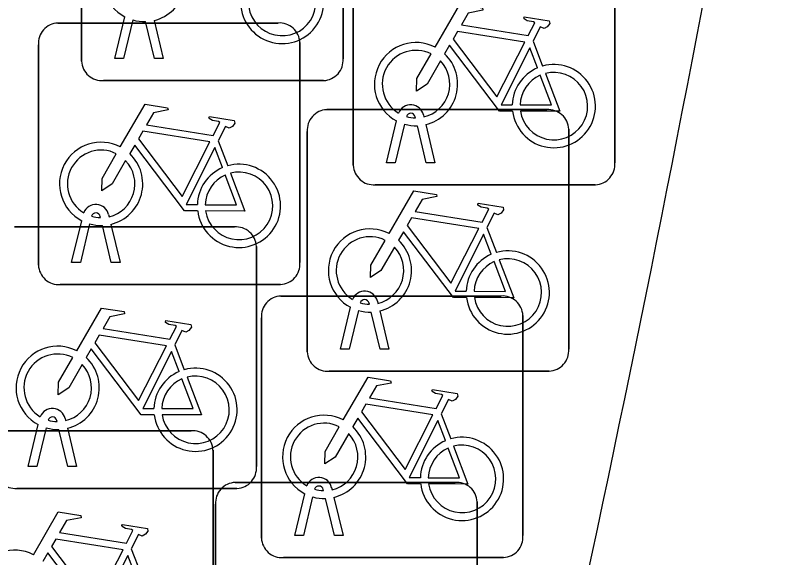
# Model space of a CAD drawing. Extents: x 160675 to 161153, y 383241 to 383714.
# Drawn here: x 161144.025 to 161146.938, y 383526.079 to 383528.151 of the extents above; entities that cross this region are included whole.
import ezdxf

# ---------------------------------------------------------------- set-up
doc = ezdxf.new("R2010")
doc.units = 0
for name, color, linetype in [('IMGEO_Fietsenrek', 7, 'Continuous'), ('IMGEO_Rijbaan_lokaal_gesloten', 7, 'Continuous'), ('IMGEO_Voetpad_open', 7, 'Continuous')]:
    doc.layers.add(name, color=color, linetype=linetype)

msp = doc.modelspace()

# ---------------------------------------------------------------- linework, layer by layer
at = {"layer": 'IMGEO_Fietsenrek'}
for p, q in [((161145.2775, 383528.8261), (161145.2775, 383527.9852)), ((161145.2775, 383527.9852), (161145.2775, 383528.8261)), ((161144.2785, 383527.9759), (161144.2785, 383528.8168)), ((161144.2785, 383528.8168), (161144.2785, 383527.9759)), ((161145.3165, 383527.5779), (161145.3165, 383528.4188)), ((161145.3165, 383528.4188), (161145.3165, 383527.5779)), ((161146.3155, 383528.4281), (161146.3155, 383527.5872)), ((161146.3155, 383527.5872), (161146.3155, 383528.4281)), ((161144.1879, 383528.1215), (161145.0288, 383528.1215)), ((161145.0288, 383528.1215), (161144.1879, 383528.1215)), ((161144.4055, 383527.9853), (161144.4438, 383528.1453)), ((161144.4742, 383528.1331), (161144.4389, 383527.9853)), ((161144.557, 383527.9853), (161144.5231, 383528.127)), ((161144.5554, 383528.1313), (161144.5904, 383527.9853)), ((161144.1135, 383527.1969), (161144.1135, 383528.0378)), ((161144.1135, 383528.0378), (161144.1135, 383527.1969)), ((161145.1125, 383528.0471), (161145.1125, 383527.2062)), ((161145.1125, 383527.2062), (161145.1125, 383528.0471)), ((161146.0032, 383528.0522), (161146.0395, 383527.957)), ((161144.4389, 383527.9853), (161144.4055, 383527.9853)), ((161144.5904, 383527.9853), (161144.557, 383527.9853)), ((161145.2031, 383527.9015), (161144.3622, 383527.9015)), ((161144.3622, 383527.9015), (161145.2031, 383527.9015)), ((161145.2149, 383527.7905), (161146.0558, 383527.7905)), ((161146.0558, 383527.7905), (161145.2149, 383527.7905)), ((161145.5846, 383527.7704), (161145.5864, 383527.7625)), ((161145.4435, 383527.5873), (161145.4818, 383527.7473)), ((161145.5539, 383527.7589), (161145.5529, 383527.7632)), ((161145.5122, 383527.7351), (161145.4769, 383527.5873)), ((161145.595, 383527.5873), (161145.5611, 383527.729)), ((161145.5934, 383527.7333), (161145.6284, 383527.5873)), ((161146.1395, 383527.7161), (161146.1395, 383526.8752)), ((161146.1395, 383526.8752), (161146.1395, 383527.7161)), ((161145.1405, 383526.8659), (161145.1405, 383527.7068)), ((161145.1405, 383527.7068), (161145.1405, 383526.8659)), ((161144.8002, 383527.6712), (161144.8365, 383527.576)), ((161145.4769, 383527.5873), (161145.4435, 383527.5873)), ((161145.6284, 383527.5873), (161145.595, 383527.5873)), ((161146.2411, 383527.5035), (161145.4002, 383527.5035)), ((161145.4002, 383527.5035), (161146.2411, 383527.5035)), ((161144.2405, 383527.2063), (161144.2788, 383527.3663)), ((161144.3509, 383527.3779), (161144.3499, 383527.3822)), ((161144.3816, 383527.3894), (161144.3834, 383527.3815)), ((161144.0219, 383527.3425), (161144.8628, 383527.3425)), ((161144.8628, 383527.3425), (161144.0219, 383527.3425)), ((161144.3092, 383527.3541), (161144.2739, 383527.2063)), ((161144.392, 383527.2063), (161144.3581, 383527.348)), ((161144.3904, 383527.3523), (161144.4254, 383527.2063)), ((161145.8272, 383527.3402), (161145.8635, 383527.245)), ((161144.9465, 383527.2681), (161144.9465, 383526.4272)), ((161144.9465, 383526.4272), (161144.9465, 383527.2681)), ((161144.2739, 383527.2063), (161144.2405, 383527.2063)), ((161144.4254, 383527.2063), (161144.392, 383527.2063)), ((161145.0381, 383527.1225), (161144.1972, 383527.1225)), ((161144.1972, 383527.1225), (161145.0381, 383527.1225)), ((161145.0399, 383527.0785), (161145.8808, 383527.0785)), ((161145.8808, 383527.0785), (161145.0399, 383527.0785)), ((161145.3779, 383527.0469), (161145.3769, 383527.0512)), ((161145.4086, 383527.0584), (161145.4104, 383527.0505)), ((161145.2675, 383526.8753), (161145.3058, 383527.0353)), ((161145.3362, 383527.0231), (161145.3009, 383526.8753)), ((161145.419, 383526.8753), (161145.3851, 383527.017)), ((161145.4174, 383527.0213), (161145.4524, 383526.8753)), ((161144.9655, 383526.1539), (161144.9655, 383526.9948)), ((161144.9655, 383526.9948), (161144.9655, 383526.1539)), ((161145.9645, 383527.0041), (161145.9645, 383526.1632)), ((161145.9645, 383526.1632), (161145.9645, 383527.0041)), ((161144.6342, 383526.8922), (161144.6705, 383526.797)), ((161145.3009, 383526.8753), (161145.2675, 383526.8753)), ((161145.4524, 383526.8753), (161145.419, 383526.8753)), ((161146.0651, 383526.7915), (161145.2242, 383526.7915)), ((161145.2242, 383526.7915), (161146.0651, 383526.7915)), ((161144.2156, 383526.6104), (161144.2174, 383526.6025)), ((161145.6522, 383526.6282), (161145.6885, 383526.533)), ((161144.0745, 383526.4273), (161144.1128, 383526.5873)), ((161144.1849, 383526.5989), (161144.1839, 383526.6032)), ((161143.8559, 383526.5635), (161144.6968, 383526.5635)), ((161144.6968, 383526.5635), (161143.8559, 383526.5635)), ((161144.1432, 383526.5751), (161144.1079, 383526.4273)), ((161144.226, 383526.4273), (161144.1921, 383526.569)), ((161144.2244, 383526.5733), (161144.2594, 383526.4273)), ((161144.7805, 383526.4891), (161144.7805, 383525.6482)), ((161144.7805, 383525.6482), (161144.7805, 383526.4891)), ((161144.1079, 383526.4273), (161144.0745, 383526.4273)), ((161144.2594, 383526.4273), (161144.226, 383526.4273)), ((161144.8721, 383526.3435), (161144.0312, 383526.3435)), ((161144.0312, 383526.3435), (161144.8721, 383526.3435)), ((161144.8649, 383526.3665), (161145.7058, 383526.3665)), ((161145.7058, 383526.3665), (161144.8649, 383526.3665)), ((161145.2336, 383526.3464), (161145.2354, 383526.3385)), ((161145.0925, 383526.1633), (161145.1308, 383526.3233)), ((161145.2029, 383526.3349), (161145.2019, 383526.3392)), ((161145.1612, 383526.3111), (161145.1259, 383526.1633)), ((161145.244, 383526.1633), (161145.2101, 383526.305)), ((161145.2424, 383526.3093), (161145.2774, 383526.1633)), ((161145.7895, 383526.2921), (161145.7895, 383525.4512)), ((161145.7895, 383525.4512), (161145.7895, 383526.2921)), ((161144.7905, 383525.4419), (161144.7905, 383526.2828)), ((161144.7905, 383526.2828), (161144.7905, 383525.4419)), ((161145.1259, 383526.1633), (161145.0925, 383526.1633)), ((161145.2774, 383526.1633), (161145.244, 383526.1633)), ((161144.4682, 383526.1132), (161144.5045, 383526.018)), ((161145.8901, 383526.0795), (161145.0492, 383526.0795)), ((161145.0492, 383526.0795), (161145.8901, 383526.0795))]:
    msp.add_line(p, q, dxfattribs=at)
for points in [[(161145.6291, 383528.0292), (161145.7238, 383528.1927), (161145.81, 383528.1789), (161145.8117, 383528.1702), (161145.7556, 383528.1593), (161145.7294, 383528.114), (161145.9846, 383528.0732)], [(161145.9846, 383528.0732), (161146.0096, 383528.122), (161146.0045, 383528.126), (161145.9813, 383528.1297), (161145.9686, 383528.1372), (161145.9676, 383528.1403), (161145.9698, 383528.1449), (161146.0646, 383528.1298), (161146.0669, 383528.1195), (161146.0575, 383528.1071), (161146.0451, 383528.1007), (161146.0306, 383528.1069), (161146.0032, 383528.0522)], [(161145.9717, 383528.048), (161145.7149, 383528.089), (161145.6982, 383528.0602), (161145.8652, 383527.8399), (161145.9717, 383528.048)], [(161145.9248, 383527.7845), (161145.8751, 383527.7846), (161145.6844, 383528.0363), (161145.6654, 383528.0035)], [(161145.6498, 383527.9767), (161145.5982, 383527.8875), (161145.5583, 383527.8615), (161145.5595, 383527.909), (161145.614, 383528.0032)], [(161146.0197, 383527.95), (161145.9904, 383528.0268), (161145.881, 383527.8087), (161145.9237, 383527.8086)], [(161145.9537, 383527.8085), (161146.0736, 383527.8083), (161146.0304, 383527.9219)], [(161146.0502, 383527.9288), (161146.1052, 383527.7842), (161145.9551, 383527.7845)], [(161144.4261, 383527.6482), (161144.5208, 383527.8117), (161144.607, 383527.7979), (161144.6087, 383527.7892), (161144.5526, 383527.7783), (161144.5264, 383527.733), (161144.7816, 383527.6922)], [(161144.7816, 383527.6922), (161144.8066, 383527.741), (161144.8015, 383527.745), (161144.7783, 383527.7487), (161144.7656, 383527.7562), (161144.7646, 383527.7593), (161144.7668, 383527.7639), (161144.8616, 383527.7488), (161144.8639, 383527.7385), (161144.8545, 383527.7261), (161144.8421, 383527.7197), (161144.8276, 383527.7259), (161144.8002, 383527.6712)], [(161144.7687, 383527.667), (161144.5119, 383527.708), (161144.4952, 383527.6792), (161144.6622, 383527.4589), (161144.7687, 383527.667)], [(161144.7218, 383527.4035), (161144.6721, 383527.4036), (161144.4814, 383527.6553), (161144.4624, 383527.6225)], [(161144.8167, 383527.569), (161144.7874, 383527.6458), (161144.678, 383527.4277), (161144.7207, 383527.4276)], [(161144.4468, 383527.5957), (161144.3952, 383527.5065), (161144.3553, 383527.4805), (161144.3565, 383527.528), (161144.411, 383527.6222)], [(161144.7507, 383527.4275), (161144.8706, 383527.4273), (161144.8274, 383527.5409)], [(161144.8472, 383527.5478), (161144.9022, 383527.4032), (161144.7521, 383527.4035)], [(161145.4531, 383527.3172), (161145.5478, 383527.4807), (161145.634, 383527.4669), (161145.6357, 383527.4582), (161145.5796, 383527.4473), (161145.5534, 383527.402), (161145.8086, 383527.3612)], [(161145.8086, 383527.3612), (161145.8336, 383527.41), (161145.8285, 383527.414), (161145.8053, 383527.4177), (161145.7926, 383527.4252), (161145.7916, 383527.4283), (161145.7938, 383527.4329), (161145.8886, 383527.4178), (161145.8909, 383527.4075), (161145.8815, 383527.3951), (161145.8691, 383527.3887), (161145.8546, 383527.3949), (161145.8272, 383527.3402)], [(161145.7957, 383527.336), (161145.5389, 383527.377), (161145.5222, 383527.3482), (161145.6892, 383527.1279), (161145.7957, 383527.336)], [(161145.7488, 383527.0725), (161145.6991, 383527.0726), (161145.5084, 383527.3243), (161145.4894, 383527.2915)], [(161145.8437, 383527.238), (161145.8144, 383527.3148), (161145.705, 383527.0967), (161145.7477, 383527.0966)], [(161145.4738, 383527.2647), (161145.4222, 383527.1755), (161145.3823, 383527.1495), (161145.3835, 383527.197), (161145.438, 383527.2912)], [(161145.8742, 383527.2168), (161145.9292, 383527.0722), (161145.7791, 383527.0725)], [(161145.7777, 383527.0965), (161145.8976, 383527.0963), (161145.8544, 383527.2099)], [(161144.2601, 383526.8692), (161144.3548, 383527.0327), (161144.441, 383527.0189), (161144.4427, 383527.0102), (161144.3866, 383526.9993), (161144.3604, 383526.954), (161144.6156, 383526.9132)], [(161144.6156, 383526.9132), (161144.6406, 383526.962), (161144.6355, 383526.966), (161144.6123, 383526.9697), (161144.5996, 383526.9772), (161144.5986, 383526.9803), (161144.6008, 383526.9849), (161144.6956, 383526.9698), (161144.6979, 383526.9595), (161144.6885, 383526.9471), (161144.6761, 383526.9407), (161144.6616, 383526.9469), (161144.6342, 383526.8922)], [(161144.6027, 383526.888), (161144.3459, 383526.929), (161144.3292, 383526.9002), (161144.4962, 383526.6799), (161144.6027, 383526.888)], [(161144.5558, 383526.6245), (161144.5061, 383526.6246), (161144.3154, 383526.8763), (161144.2964, 383526.8435)], [(161144.6507, 383526.79), (161144.6214, 383526.8668), (161144.512, 383526.6487), (161144.5547, 383526.6486)], [(161144.2808, 383526.8167), (161144.2292, 383526.7275), (161144.1893, 383526.7015), (161144.1905, 383526.749), (161144.245, 383526.8432)], [(161144.5847, 383526.6485), (161144.7046, 383526.6483), (161144.6614, 383526.7619)], [(161144.6812, 383526.7688), (161144.7362, 383526.6242), (161144.5861, 383526.6245)], [(161145.2781, 383526.6052), (161145.3728, 383526.7687), (161145.459, 383526.7549), (161145.4607, 383526.7462), (161145.4046, 383526.7353), (161145.3784, 383526.69), (161145.6336, 383526.6492)], [(161145.6336, 383526.6492), (161145.6586, 383526.698), (161145.6535, 383526.702), (161145.6303, 383526.7057), (161145.6176, 383526.7132), (161145.6166, 383526.7163), (161145.6188, 383526.7209), (161145.7136, 383526.7058), (161145.7159, 383526.6955), (161145.7065, 383526.6831), (161145.6941, 383526.6767), (161145.6796, 383526.6829), (161145.6522, 383526.6282)], [(161145.6207, 383526.624), (161145.3639, 383526.665), (161145.3472, 383526.6362), (161145.5142, 383526.4159), (161145.6207, 383526.624)], [(161145.5738, 383526.3605), (161145.5241, 383526.3606), (161145.3334, 383526.6123), (161145.3144, 383526.5795)], [(161145.2988, 383526.5527), (161145.2472, 383526.4635), (161145.2073, 383526.4375), (161145.2085, 383526.485), (161145.263, 383526.5792)], [(161145.6687, 383526.526), (161145.6394, 383526.6028), (161145.53, 383526.3847), (161145.5727, 383526.3846)], [(161145.6027, 383526.3845), (161145.7226, 383526.3843), (161145.6794, 383526.4979)], [(161145.6992, 383526.5048), (161145.7542, 383526.3602), (161145.6041, 383526.3605)], [(161144.0941, 383526.0902), (161144.1888, 383526.2537), (161144.275, 383526.2399), (161144.2767, 383526.2312), (161144.2206, 383526.2203), (161144.1944, 383526.175), (161144.4496, 383526.1342)], [(161144.4496, 383526.1342), (161144.4746, 383526.183), (161144.4695, 383526.187), (161144.4463, 383526.1907), (161144.4336, 383526.1982), (161144.4326, 383526.2013), (161144.4348, 383526.2059), (161144.5296, 383526.1908), (161144.5319, 383526.1805), (161144.5225, 383526.1681), (161144.5101, 383526.1617), (161144.4956, 383526.1679), (161144.4682, 383526.1132)], [(161144.4367, 383526.109), (161144.1799, 383526.15), (161144.1632, 383526.1212), (161144.3302, 383525.9009), (161144.4367, 383526.109)], [(161144.3898, 383525.8455), (161144.3401, 383525.8456), (161144.1494, 383526.0973), (161144.1304, 383526.0645)], [(161144.4847, 383526.011), (161144.4554, 383526.0878), (161144.346, 383525.8697), (161144.3887, 383525.8696)]]:
    msp.add_lwpolyline(points, dxfattribs=at)
for centre, radius, start, end in [((161144.5181, 383528.2859), 0.159, 62.6766, 242.1369), ((161144.5181, 383528.2859), 0.159, 283.5766, 46.6042), ((161145.0447, 383528.2019), 0.159, 187.0065, 105.7708), ((161145.0447, 383528.2019), 0.129, 188.6715, 104.5883), ((161144.1912, 383528.0436), 0.0779, 92.4484, 184.2845), ((161144.1912, 383528.0436), 0.0779, 92.4484, 184.2845), ((161144.5181, 383528.2859), 0.159, 253.9967, 271.7867), ((161145.0346, 383528.0438), 0.0779, 2.4484, 94.2845), ((161145.0346, 383528.0438), 0.0779, 2.4484, 94.2845), ((161145.5561, 383527.8879), 0.159, 62.6766, 242.1369), ((161145.5561, 383527.8879), 0.129, 63.3192, 238.903), ((161145.5561, 383527.8879), 0.159, 283.5766, 46.6042), ((161144.3564, 383527.9792), 0.0779, 182.4484, 274.2845), ((161144.3564, 383527.9792), 0.0779, 182.4484, 274.2845), ((161145.1998, 383527.9794), 0.0779, 272.4484, 4.2845), ((161145.1998, 383527.9794), 0.0779, 272.4484, 4.2845), ((161145.5561, 383527.8879), 0.129, 283.6043, 43.4302), ((161146.0827, 383527.8039), 0.159, 113.3408, 178.3217), ((161146.0827, 383527.8039), 0.159, 187.0065, 105.7708), ((161146.0827, 383527.8039), 0.129, 113.923, 177.9556), ((161146.0827, 383527.8039), 0.129, 188.6715, 104.5883), ((161145.5359, 383527.7593), 0.0499, 12.8025, 158.6934), ((161145.2182, 383527.7126), 0.0779, 92.4484, 184.2845), ((161145.2182, 383527.7126), 0.0779, 92.4484, 184.2845), ((161145.5359, 383527.7593), 0.0174, 12.8025, 163.4502), ((161146.0616, 383527.7128), 0.0779, 2.4484, 94.2845), ((161146.0616, 383527.7128), 0.0779, 2.4484, 94.2845), ((161145.5561, 383527.8879), 0.129, 253.415, 269.0204), ((161145.5561, 383527.8879), 0.159, 253.9967, 271.7867), ((161144.3531, 383527.5069), 0.159, 62.6766, 242.1369), ((161144.3531, 383527.5069), 0.129, 63.3192, 238.903), ((161144.3531, 383527.5069), 0.129, 283.6043, 43.4302), ((161144.3531, 383527.5069), 0.159, 283.5766, 46.6042), ((161144.8797, 383527.4229), 0.159, 113.3408, 178.3217), ((161144.8797, 383527.4229), 0.159, 187.0065, 105.7708), ((161145.3944, 383527.5812), 0.0779, 182.4484, 274.2845), ((161145.3944, 383527.5812), 0.0779, 182.4484, 274.2845), ((161146.2378, 383527.5814), 0.0779, 272.4484, 4.2845), ((161146.2378, 383527.5814), 0.0779, 272.4484, 4.2845), ((161144.8797, 383527.4229), 0.129, 113.923, 177.9556), ((161144.8797, 383527.4229), 0.129, 188.6715, 104.5883), ((161144.3329, 383527.3783), 0.0499, 12.8025, 158.6934), ((161144.3329, 383527.3783), 0.0174, 12.8025, 163.4502), ((161144.3531, 383527.5069), 0.129, 253.415, 269.0204), ((161144.3531, 383527.5069), 0.159, 253.9967, 271.7867), ((161144.8686, 383527.2648), 0.0779, 2.4484, 94.2845), ((161144.8686, 383527.2648), 0.0779, 2.4484, 94.2845), ((161145.3801, 383527.1759), 0.159, 62.6766, 242.1369), ((161145.3801, 383527.1759), 0.129, 63.3192, 238.903), ((161145.3801, 383527.1759), 0.159, 283.5766, 46.6042), ((161145.3801, 383527.1759), 0.129, 283.6043, 43.4302), ((161145.9067, 383527.0919), 0.159, 187.0065, 105.7708), ((161145.9067, 383527.0919), 0.159, 113.3408, 178.3217), ((161145.9067, 383527.0919), 0.129, 188.6715, 104.5883), ((161144.1914, 383527.2002), 0.0779, 182.4484, 274.2845), ((161144.1914, 383527.2002), 0.0779, 182.4484, 274.2845), ((161145.0348, 383527.2004), 0.0779, 272.4484, 4.2845), ((161145.0348, 383527.2004), 0.0779, 272.4484, 4.2845), ((161145.9067, 383527.0919), 0.129, 113.923, 177.9556), ((161145.0432, 383527.0006), 0.0779, 92.4484, 184.2845), ((161145.0432, 383527.0006), 0.0779, 92.4484, 184.2845), ((161145.3599, 383527.0473), 0.0499, 12.8025, 158.6934), ((161145.8866, 383527.0008), 0.0779, 2.4484, 94.2845), ((161145.8866, 383527.0008), 0.0779, 2.4484, 94.2845), ((161145.3599, 383527.0473), 0.0174, 12.8025, 163.4502), ((161145.3801, 383527.1759), 0.129, 253.415, 269.0204), ((161145.3801, 383527.1759), 0.159, 253.9967, 271.7867), ((161144.1871, 383526.7279), 0.159, 62.6766, 242.1369), ((161146.0618, 383526.8694), 0.0779, 272.4484, 4.2845), ((161146.0618, 383526.8694), 0.0779, 272.4484, 4.2845), ((161144.1871, 383526.7279), 0.129, 63.3192, 238.903), ((161144.1871, 383526.7279), 0.159, 283.5766, 46.6042), ((161145.2184, 383526.8692), 0.0779, 182.4484, 274.2845), ((161145.2184, 383526.8692), 0.0779, 182.4484, 274.2845), ((161144.1871, 383526.7279), 0.129, 283.6043, 43.4302), ((161144.7137, 383526.6439), 0.159, 113.3408, 178.3217), ((161144.7137, 383526.6439), 0.159, 187.0065, 105.7708), ((161144.7137, 383526.6439), 0.129, 113.923, 177.9556), ((161144.7137, 383526.6439), 0.129, 188.6715, 104.5883), ((161144.1669, 383526.5993), 0.0499, 12.8025, 158.6934), ((161144.1669, 383526.5993), 0.0174, 12.8025, 163.4502), ((161145.2051, 383526.4639), 0.159, 62.6766, 242.1369), ((161144.1871, 383526.7279), 0.129, 253.415, 269.0204), ((161145.2051, 383526.4639), 0.129, 63.3192, 238.903), ((161145.2051, 383526.4639), 0.159, 283.5766, 46.6042), ((161144.1871, 383526.7279), 0.159, 253.9967, 271.7867), ((161144.7026, 383526.4858), 0.0779, 2.4484, 94.2845), ((161144.7026, 383526.4858), 0.0779, 2.4484, 94.2845), ((161145.2051, 383526.4639), 0.129, 283.6043, 43.4302), ((161145.7317, 383526.3799), 0.159, 113.3408, 178.3217), ((161145.7317, 383526.3799), 0.159, 187.0065, 105.7708), ((161145.7317, 383526.3799), 0.129, 113.923, 177.9556), ((161145.7317, 383526.3799), 0.129, 188.6715, 104.5883), ((161144.0254, 383526.4212), 0.0779, 182.4484, 274.2845), ((161144.0254, 383526.4212), 0.0779, 182.4484, 274.2845), ((161144.8688, 383526.4214), 0.0779, 272.4484, 4.2845), ((161144.8688, 383526.4214), 0.0779, 272.4484, 4.2845), ((161145.1849, 383526.3353), 0.0499, 12.8025, 158.6934), ((161144.8682, 383526.2886), 0.0779, 92.4484, 184.2845), ((161144.8682, 383526.2886), 0.0779, 92.4484, 184.2845), ((161145.1849, 383526.3353), 0.0174, 12.8025, 163.4502), ((161145.7116, 383526.2888), 0.0779, 2.4484, 94.2845), ((161145.7116, 383526.2888), 0.0779, 2.4484, 94.2845), ((161145.2051, 383526.4639), 0.129, 253.415, 269.0204), ((161145.2051, 383526.4639), 0.159, 253.9967, 271.7867), ((161145.0434, 383526.1572), 0.0779, 182.4484, 274.2845), ((161145.0434, 383526.1572), 0.0779, 182.4484, 274.2845), ((161145.8868, 383526.1574), 0.0779, 272.4484, 4.2845), ((161145.8868, 383526.1574), 0.0779, 272.4484, 4.2845), ((161144.0211, 383525.9489), 0.159, 62.6766, 242.1369)]:
    msp.add_arc(centre, radius, start, end, dxfattribs=at)
at = {"layer": 'IMGEO_Rijbaan_lokaal_gesloten'}
msp.add_arc((161059.014, 383544.7677), 89.1916, 341.966262, 350.32879, dxfattribs=at)
at = {"layer": 'IMGEO_Voetpad_open'}
msp.add_arc((161059.014, 383544.7677), 89.1916, 341.966262, 350.32879, dxfattribs=at)

doc.saveas('drawing.dxf')
